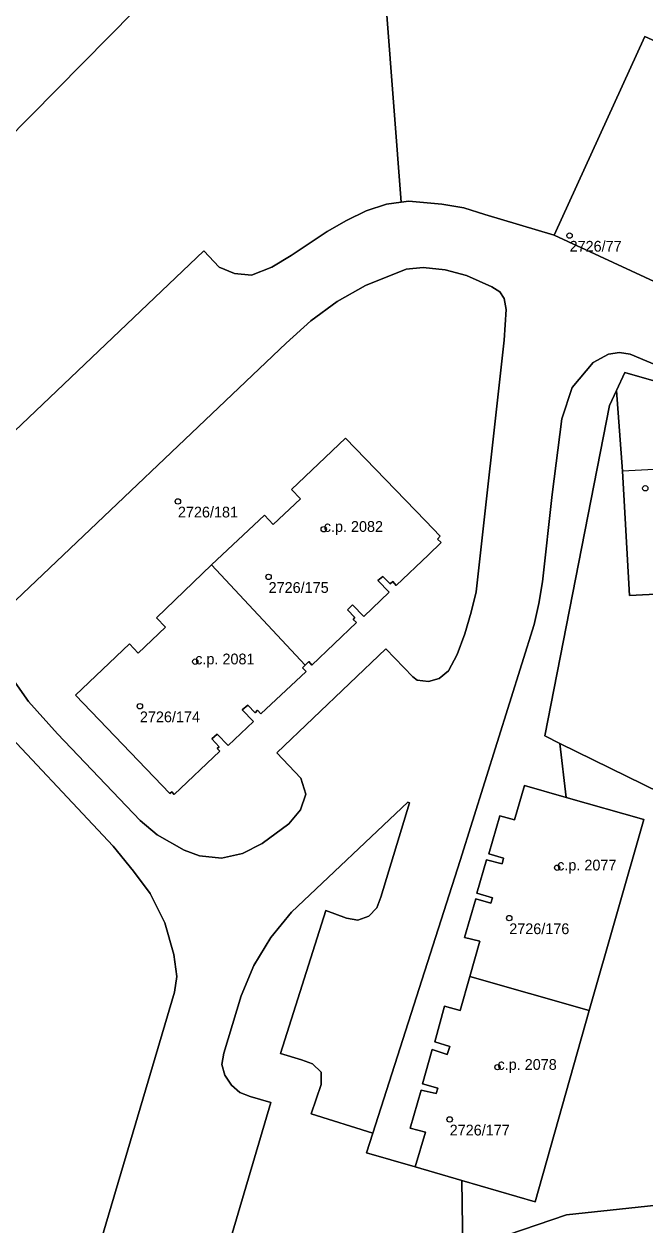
# Model space of a CAD drawing. Extents: x -878211 to -870363, y -1058464 to -1052522.
# Drawn here: x -873233.3 to -873175.6, y -1055612.8 to -1055501.2 of the extents above; entities that cross this region are included whole.
import ezdxf

# ---------------------------------------------------------------- set-up
doc = ezdxf.new("R2010")
doc.units = 0
for name, color, linetype in [('Vrstva 50', 7, 'Continuous'), ('Vrstva 51', 7, 'Continuous'), ('Vrstva 52', 7, 'Continuous')]:
    doc.layers.add(name, color=color, linetype=linetype)

msp = doc.modelspace()

# ---------------------------------------------------------------- linework, layer by layer
at = {"layer": 'Vrstva 50'}
for centre in [(-873182.64, -1055520.87994), (-873175.61, -1055544.35994), (-873219, -1055545.57994), (-873205.46, -1055548.15994), (-873210.58, -1055552.58994), (-873217.39, -1055560.46994), (-873222.53, -1055564.60994), (-873183.79, -1055579.61994), (-873188.24, -1055584.29994), (-873189.33, -1055598.14994), (-873193.77, -1055603.00994)]:
    msp.add_circle(centre, 0.25, dxfattribs=at)
at = {"layer": 'Vrstva 51'}
for points in [[(-873247.1, -1055524.38), (-873213.4, -1055490.21), (-873199.73, -1055475.85), (-873188.34, -1055470.44), (-873187.77, -1055467.34), (-873187.03, -1055463.36), (-873175.48, -1055452.99), (-873173.39, -1055451.05), (-873156.01, -1055442.82), (-873149.02, -1055439.5), (-873123.2, -1055425.9), (-873109.19, -1055420.94), (-873108.07, -1055420.76), (-873103.5, -1055419.17), (-873100.9, -1055418.26), (-873097.82, -1055417.19), (-873075.45, -1055412.42)], [(-873268.7, -1055571.94), (-873216.59, -1055522.3), (-873215.16, -1055523.82), (-873213.74, -1055524.41), (-873212.16, -1055524.55), (-873210.27, -1055523.82), (-873208.5, -1055522.72), (-873205.13, -1055520.51), (-873203.35, -1055519.48), (-873201.51, -1055518.59), (-873199.63, -1055517.95), (-873198.27, -1055517.77), (-873199.62, -1055500), (-873200.21, -1055483.32), (-873199.73, -1055475.85), (-873213.4, -1055490.21), (-873247.1, -1055524.38)], [(-873080.61, -1055568.43), (-873097.95, -1055560.19), (-873114.84, -1055552.28), (-873132.22, -1055544.22), (-873149.48, -1055536.44), (-873167.25, -1055528.64), (-873184.07, -1055520.85), (-873190.51, -1055518.92), (-873192.47, -1055518.29), (-873194.49, -1055517.95), (-873197.56, -1055517.68), (-873198.27, -1055517.77), (-873199.63, -1055517.95), (-873201.51, -1055518.59), (-873203.35, -1055519.48), (-873205.13, -1055520.51), (-873208.5, -1055522.72), (-873210.27, -1055523.82), (-873212.16, -1055524.55), (-873213.74, -1055524.41), (-873215.16, -1055523.82), (-873216.59, -1055522.3), (-873268.7, -1055571.94)], [(-873234.65, -1055555.35), (-873208.94, -1055530.87), (-873206.67, -1055528.8), (-873204.21, -1055526.99), (-873201.57, -1055525.5), (-873197.8, -1055523.99), (-873196.23, -1055523.85), (-873194.2, -1055524.06), (-873192.22, -1055524.59), (-873189.87, -1055525.64), (-873189.11, -1055526.11), (-873188.72, -1055526.73), (-873188.54, -1055527.74), (-873188.7, -1055530.6), (-873191.32, -1055553.97), (-873191.77, -1055555.88), (-873192.37, -1055557.87), (-873193.06, -1055559.8), (-873193.89, -1055561.33), (-873194.75, -1055562.02), (-873195.74, -1055562.31), (-873196.79, -1055562.19), (-873197.19, -1055561.88), (-873199.7, -1055559.27), (-873209.83, -1055568.95), (-873207.59, -1055571.28), (-873207.11, -1055572.78), (-873207.61, -1055574.25), (-873208.7, -1055575.55), (-873211.17, -1055577.36), (-873213, -1055578.28), (-873214.95, -1055578.73), (-873216.99, -1055578.52), (-873218.43, -1055577.99), (-873220.94, -1055576.56), (-873222.51, -1055575.23), (-873230.19, -1055567.18), (-873232.87, -1055564.17), (-873234.91, -1055561.26)], [(-873234.91, -1055561.26), (-873232.87, -1055564.17), (-873230.19, -1055567.18), (-873222.51, -1055575.23), (-873220.94, -1055576.56), (-873218.43, -1055577.99), (-873216.99, -1055578.52), (-873214.95, -1055578.73), (-873213, -1055578.28), (-873211.17, -1055577.36), (-873208.7, -1055575.55), (-873207.61, -1055574.25), (-873207.11, -1055572.78), (-873207.59, -1055571.28), (-873209.83, -1055568.95), (-873199.7, -1055559.27), (-873197.19, -1055561.88), (-873196.79, -1055562.19), (-873195.74, -1055562.31), (-873194.75, -1055562.02), (-873193.89, -1055561.33), (-873193.06, -1055559.8), (-873192.37, -1055557.87), (-873191.77, -1055555.88), (-873191.32, -1055553.97), (-873188.7, -1055530.6), (-873188.54, -1055527.74), (-873188.72, -1055526.73), (-873189.11, -1055526.11), (-873189.87, -1055525.64), (-873192.22, -1055524.59), (-873194.2, -1055524.06), (-873196.23, -1055523.85), (-873197.8, -1055523.99), (-873201.57, -1055525.5), (-873204.21, -1055526.99), (-873206.67, -1055528.8), (-873208.94, -1055530.87), (-873234.65, -1055555.35)], [(-873205.71, -1055598.62), (-873205.7, -1055599.75), (-873206.63, -1055602.48), (-873200.9, -1055604.29), (-873192.8, -1055578.96), (-873185.93, -1055557.03), (-873185.48, -1055555.06), (-873185.14, -1055553.04), (-873184.27, -1055544.94), (-873183.35, -1055537.91), (-873182.4, -1055534.99), (-873180.45, -1055532.66), (-873179.03, -1055531.9), (-873178, -1055531.74), (-873177.01, -1055531.9), (-873168.7, -1055535.39)], [(-873097.5, -1055614.56), (-873095.81, -1055594.95), (-873093.92, -1055573.54), (-873093.9, -1055572.51), (-873094.61, -1055570.61), (-873095.49, -1055569.34), (-873097.16, -1055568.16), (-873126.25, -1055554.83), (-873152.91, -1055542.56), (-873168.7, -1055535.39), (-873177.01, -1055531.9), (-873178, -1055531.74), (-873179.03, -1055531.9), (-873180.45, -1055532.66), (-873182.4, -1055534.99), (-873183.35, -1055537.91)], [(-873196.03, -1055604.2), (-873197.43, -1055603.82), (-873196.42, -1055600.29), (-873195.03, -1055600.59), (-873194.88, -1055600.1), (-873196.29, -1055599.69), (-873195.4, -1055596.51), (-873193.99, -1055596.96), (-873193.76, -1055596.23), (-873195.14, -1055595.81), (-873194.24, -1055592.48), (-873192.8, -1055592.88), (-873191.89, -1055589.72), (-873190.96, -1055586.45), (-873192.39, -1055586.1), (-873191.34, -1055582.5), (-873189.94, -1055582.9), (-873189.81, -1055582.4), (-873191.26, -1055581.99), (-873190.34, -1055578.89), (-873188.91, -1055579.25), (-873188.76, -1055578.73), (-873190.15, -1055578.34), (-873189.12, -1055574.79), (-873187.75, -1055575.18), (-873186.83, -1055571.97), (-873182.97, -1055573.08), (-873183.53, -1055568.07), (-873184.95, -1055567.37), (-873178.93, -1055536.66), (-873178.29, -1055535.28), (-873177.5, -1055533.59), (-873173.74, -1055534.67)], [(-873183.35, -1055537.91), (-873184.27, -1055544.94), (-873185.14, -1055553.04), (-873185.48, -1055555.06), (-873185.93, -1055557.03), (-873192.8, -1055578.96), (-873200.9, -1055604.29), (-873201.48, -1055606.11), (-873196.96, -1055607.42), (-873196.03, -1055604.2)], [(-873227.25, -1055617.97), (-873219.31, -1055591.18), (-873219.09, -1055589.71), (-873219.38, -1055587.67), (-873220.22, -1055584.73), (-873221.58, -1055582.01), (-873223.11, -1055579.95), (-873225.02, -1055577.62), (-873236.84, -1055565.05)], [(-873236.84, -1055565.05), (-873225.02, -1055577.62), (-873223.11, -1055579.95), (-873221.58, -1055582.01), (-873220.22, -1055584.73), (-873219.38, -1055587.67), (-873219.09, -1055589.71), (-873219.31, -1055591.18), (-873227.25, -1055617.97)], [(-873192.55, -1055615.15), (-873192.63, -1055608.68), (-873196.96, -1055607.42), (-873201.48, -1055606.11), (-873200.9, -1055604.29), (-873206.63, -1055602.48), (-873205.7, -1055599.75), (-873205.71, -1055598.62), (-873206.51, -1055597.85), (-873207.54, -1055597.46), (-873209.48, -1055596.87), (-873205.26, -1055583.6), (-873203.34, -1055584.29), (-873202.31, -1055584.49), (-873201.28, -1055584.13), (-873200.53, -1055583.35), (-873200.16, -1055582.36), (-873197.5, -1055573.6), (-873197.67, -1055573.53), (-873208.44, -1055583.74), (-873210.38, -1055586.09), (-873211.96, -1055588.7), (-873213.13, -1055591.51), (-873214.74, -1055596.85), (-873214.91, -1055597.91), (-873214.63, -1055598.9), (-873214.02, -1055599.81), (-873213.26, -1055600.5), (-873212.29, -1055600.87), (-873210.37, -1055601.42), (-873214.37, -1055614.98)], [(-873214.37, -1055614.98), (-873210.37, -1055601.42), (-873212.29, -1055600.87), (-873213.26, -1055600.5), (-873214.02, -1055599.81), (-873214.63, -1055598.9), (-873214.91, -1055597.91), (-873214.74, -1055596.85), (-873213.13, -1055591.51), (-873211.96, -1055588.7), (-873210.38, -1055586.09), (-873208.44, -1055583.74), (-873197.67, -1055573.53), (-873197.5, -1055573.6), (-873200.16, -1055582.36), (-873200.53, -1055583.35), (-873201.28, -1055584.13), (-873202.31, -1055584.49), (-873203.34, -1055584.29), (-873205.26, -1055583.6), (-873209.48, -1055596.87), (-873207.54, -1055597.46), (-873206.51, -1055597.85), (-873205.71, -1055598.62)], [(-873247.77, -1055697.28), (-873223.58, -1055694.59), (-873192.53, -1055689.31), (-873163.69, -1055684.33), (-873126.27, -1055678.1), (-873108.8, -1055675.13), (-873104.35, -1055674.3), (-873102.96, -1055673.82), (-873101.73, -1055672.94), (-873100.78, -1055671.77), (-873100.55, -1055670.31), (-873100.47, -1055668.33), (-873100.76, -1055654.75), (-873101.15, -1055637.19), (-873101.02, -1055634.25), (-873099.5, -1055614.42), (-873105.6, -1055618.66), (-873127.76, -1055615.3), (-873133.86, -1055614.38), (-873160.75, -1055610.15), (-873169.62, -1055610.44), (-873182.94, -1055611.86), (-873192.55, -1055615.15), (-873233.33, -1055629.09)]]:
    msp.add_lwpolyline(points, dxfattribs=at)
for points in [[(-873184.42, -1055480.38), (-873199.73, -1055475.85), (-873200.21, -1055483.32), (-873199.62, -1055500), (-873198.27, -1055517.77), (-873197.56, -1055517.68), (-873194.49, -1055517.95), (-873192.47, -1055518.29), (-873190.51, -1055518.92), (-873184.07, -1055520.85), (-873175.65, -1055502.39), (-873158.61, -1055510.16), (-873141.07, -1055518.15), (-873125.39, -1055525.3), (-873128.51, -1055503.22), (-873146.7, -1055494.45), (-873163.67, -1055486.26), (-873182.08, -1055481.07)], [(-873184.07, -1055520.85), (-873167.25, -1055528.64), (-873164.87, -1055523.59), (-873168.25, -1055522.03), (-873167.85, -1055521.16), (-873174.28, -1055518.17), (-873169.68, -1055508.32), (-873162.95, -1055511.43), (-873163.6, -1055512.84), (-873165.15, -1055516.21), (-873162.12, -1055517.61), (-873160.59, -1055514.28), (-873160.52, -1055514.18), (-873158.61, -1055510.16), (-873175.65, -1055502.39)], [(-873177.5, -1055533.59), (-873178.29, -1055535.28), (-873177.73, -1055542.76), (-873177.08, -1055554.31), (-873172.23, -1055554.06), (-873172.19, -1055555.18), (-873170.63, -1055555.11), (-873170.43, -1055557.14), (-873169.26, -1055557.08), (-873169.37, -1055555.11), (-873169.04, -1055555.13), (-873169.08, -1055553.9), (-873169.35, -1055544.97), (-873169.52, -1055542.32), (-873169.84, -1055536.35), (-873173.74, -1055534.67)], [(-873172.23, -1055554.06), (-873177.08, -1055554.31), (-873177.73, -1055542.76), (-873178.29, -1055535.28), (-873178.93, -1055536.66), (-873184.95, -1055567.37), (-873183.53, -1055568.07), (-873168.02, -1055575.7), (-873168.93, -1055556.19), (-873169.04, -1055555.13), (-873169.37, -1055555.11), (-873169.26, -1055557.08), (-873170.43, -1055557.14), (-873170.63, -1055555.11), (-873172.19, -1055555.18)], [(-873207.19, -1055560.8), (-873207.44, -1055561.03), (-873207.08, -1055561.39), (-873211.31, -1055565.33), (-873211.61, -1055564.99), (-873211.82, -1055565.23), (-873212.52, -1055564.5), (-873213.02, -1055564.94), (-873211.98, -1055566.02), (-873214.33, -1055568.27), (-873215.37, -1055567.2), (-873215.85, -1055567.64), (-873215.16, -1055568.37), (-873215.35, -1055568.54), (-873215.11, -1055568.79), (-873219.34, -1055572.8), (-873219.56, -1055572.56), (-873219.75, -1055572.73), (-873228.52, -1055563.58), (-873223.5, -1055558.82), (-873222.68, -1055559.69), (-873220.14, -1055557.27), (-873220.99, -1055556.41), (-873215.89, -1055551.47), (-873210.95, -1055546.86), (-873210.15, -1055547.72), (-873207.62, -1055545.33), (-873208.44, -1055544.46), (-873203.43, -1055539.7), (-873196.01, -1055547.39), (-873194.64, -1055548.81), (-873194.91, -1055549.08), (-873194.56, -1055549.41), (-873195.74, -1055550.53), (-873198.73, -1055553.38), (-873199.05, -1055553.01), (-873199.3, -1055553.25), (-873199.99, -1055552.55), (-873200.43, -1055552.93), (-873199.39, -1055554.01), (-873201.74, -1055556.28), (-873202.79, -1055555.2), (-873203.27, -1055555.66), (-873202.57, -1055556.36), (-873202.73, -1055556.54), (-873202.43, -1055556.84), (-873206.56, -1055560.78), (-873206.83, -1055560.46)], [(-873202.73, -1055556.54), (-873202.57, -1055556.36), (-873203.27, -1055555.66), (-873202.79, -1055555.2), (-873201.74, -1055556.28), (-873199.39, -1055554.01), (-873200.43, -1055552.93), (-873199.99, -1055552.55), (-873199.3, -1055553.25), (-873199.05, -1055553.01), (-873198.73, -1055553.38), (-873195.74, -1055550.53), (-873194.56, -1055549.41), (-873194.91, -1055549.08), (-873194.64, -1055548.81), (-873196.01, -1055547.39), (-873203.43, -1055539.7), (-873208.44, -1055544.46), (-873207.62, -1055545.33), (-873210.15, -1055547.72), (-873210.95, -1055546.86), (-873215.89, -1055551.47), (-873207.19, -1055560.8), (-873206.83, -1055560.46), (-873206.56, -1055560.78), (-873202.43, -1055556.84)], [(-873222.68, -1055559.69), (-873223.5, -1055558.82), (-873228.52, -1055563.58), (-873219.75, -1055572.73), (-873219.56, -1055572.56), (-873219.34, -1055572.8), (-873215.11, -1055568.79), (-873215.35, -1055568.54), (-873215.16, -1055568.37), (-873215.85, -1055567.64), (-873215.37, -1055567.2), (-873214.33, -1055568.27), (-873211.98, -1055566.02), (-873213.02, -1055564.94), (-873212.52, -1055564.5), (-873211.82, -1055565.23), (-873211.61, -1055564.99), (-873211.31, -1055565.33), (-873207.08, -1055561.39), (-873207.44, -1055561.03), (-873207.19, -1055560.8), (-873215.89, -1055551.47), (-873220.99, -1055556.41), (-873220.14, -1055557.27)], [(-873133.86, -1055614.38), (-873133.68, -1055608.93), (-873133.41, -1055600.69), (-873132.41, -1055592.17), (-873132.67, -1055583.08), (-873135.51, -1055585.52), (-873143.76, -1055587.06), (-873151.75, -1055583.38), (-873160.15, -1055579.44), (-873168.02, -1055575.7), (-873183.53, -1055568.07), (-873182.97, -1055573.08), (-873175.74, -1055575.14), (-873180.81, -1055592.89), (-873185.82, -1055610.66), (-873192.63, -1055608.68), (-873192.55, -1055615.15), (-873182.94, -1055611.86), (-873169.62, -1055610.44), (-873160.75, -1055610.15)], [(-873191.89, -1055589.72), (-873180.81, -1055592.89), (-873175.74, -1055575.14), (-873182.97, -1055573.08), (-873186.83, -1055571.97), (-873187.75, -1055575.18), (-873189.12, -1055574.79), (-873190.15, -1055578.34), (-873188.76, -1055578.73), (-873188.91, -1055579.25), (-873190.34, -1055578.89), (-873191.26, -1055581.99), (-873189.81, -1055582.4), (-873189.94, -1055582.9), (-873191.34, -1055582.5), (-873192.39, -1055586.1), (-873190.96, -1055586.45)], [(-873185.82, -1055610.66), (-873180.81, -1055592.89), (-873191.89, -1055589.72), (-873192.8, -1055592.88), (-873194.24, -1055592.48), (-873195.14, -1055595.81), (-873193.76, -1055596.23), (-873193.99, -1055596.96), (-873195.4, -1055596.51), (-873196.29, -1055599.69), (-873194.88, -1055600.1), (-873195.03, -1055600.59), (-873196.42, -1055600.29), (-873197.43, -1055603.82), (-873196.03, -1055604.2), (-873196.96, -1055607.42), (-873192.63, -1055608.68)]]:
    msp.add_lwpolyline(points, close=True, dxfattribs=at)
at = {"layer": 'Vrstva 52'}
for points in [[(-873199.3, -1055553.25), (-873199.05, -1055553.01), (-873198.73, -1055553.38), (-873195.74, -1055550.53), (-873194.56, -1055549.41), (-873194.91, -1055549.08), (-873194.64, -1055548.81), (-873196.01, -1055547.39), (-873203.43, -1055539.7), (-873208.44, -1055544.46), (-873207.62, -1055545.33), (-873210.15, -1055547.72), (-873210.95, -1055546.86), (-873215.89, -1055551.47), (-873207.19, -1055560.8), (-873206.83, -1055560.46), (-873206.56, -1055560.78), (-873202.43, -1055556.84), (-873202.73, -1055556.54), (-873202.57, -1055556.36), (-873203.27, -1055555.66), (-873202.79, -1055555.2), (-873201.74, -1055556.28), (-873199.39, -1055554.01), (-873200.43, -1055552.93), (-873199.99, -1055552.55)], [(-873177.73, -1055542.76), (-873177.08, -1055554.31), (-873172.23, -1055554.06), (-873169.08, -1055553.9), (-873169.35, -1055544.97), (-873169.52, -1055542.32)], [(-873207.19, -1055560.8), (-873215.89, -1055551.47), (-873220.99, -1055556.41), (-873220.14, -1055557.27), (-873222.68, -1055559.69), (-873223.5, -1055558.82), (-873228.52, -1055563.58), (-873219.75, -1055572.73), (-873219.56, -1055572.56), (-873219.34, -1055572.8), (-873215.11, -1055568.79), (-873215.35, -1055568.54), (-873215.16, -1055568.37), (-873215.85, -1055567.64), (-873215.37, -1055567.2), (-873214.33, -1055568.27), (-873211.98, -1055566.02), (-873213.02, -1055564.94), (-873212.52, -1055564.5), (-873211.82, -1055565.23), (-873211.61, -1055564.99), (-873211.31, -1055565.33), (-873207.08, -1055561.39), (-873207.44, -1055561.03)], [(-873192.39, -1055586.1), (-873190.96, -1055586.45), (-873191.89, -1055589.72), (-873180.81, -1055592.89), (-873175.74, -1055575.14), (-873182.97, -1055573.08), (-873186.83, -1055571.97), (-873187.75, -1055575.18), (-873189.12, -1055574.79), (-873190.15, -1055578.34), (-873188.76, -1055578.73), (-873188.91, -1055579.25), (-873190.34, -1055578.89), (-873191.26, -1055581.99), (-873189.81, -1055582.4), (-873189.94, -1055582.9), (-873191.34, -1055582.5)], [(-873196.42, -1055600.29), (-873197.43, -1055603.82), (-873196.03, -1055604.2), (-873196.96, -1055607.42), (-873192.63, -1055608.68), (-873185.82, -1055610.66), (-873180.81, -1055592.89), (-873191.89, -1055589.72), (-873192.8, -1055592.88), (-873194.24, -1055592.48), (-873195.14, -1055595.81), (-873193.76, -1055596.23), (-873193.99, -1055596.96), (-873195.4, -1055596.51), (-873196.29, -1055599.69), (-873194.88, -1055600.1), (-873195.03, -1055600.59)]]:
    msp.add_lwpolyline(points, close=True, dxfattribs=at)

# ---------------------------------------------------------------- texts
at = {"layer": 'Vrstva 50'}
for s, p in [('2726/77', (-873182.64, -1055522.369)), ('2726/181', (-873219, -1055547.069)), ('c.p. 2082', (-873205.46, -1055548.409)), ('2726/175', (-873210.58, -1055554.079)), ('c.p. 2081', (-873217.39, -1055560.72)), ('2726/174', (-873222.53, -1055566.099)), ('c.p. 2077', (-873183.79, -1055579.87)), ('2726/176', (-873188.24, -1055585.789)), ('c.p. 2078', (-873189.33, -1055598.399)), ('2726/177', (-873193.77, -1055604.499))]:
    msp.add_text(s, height=0.999996, dxfattribs=at).set_placement(p)

doc.saveas('drawing.dxf')
